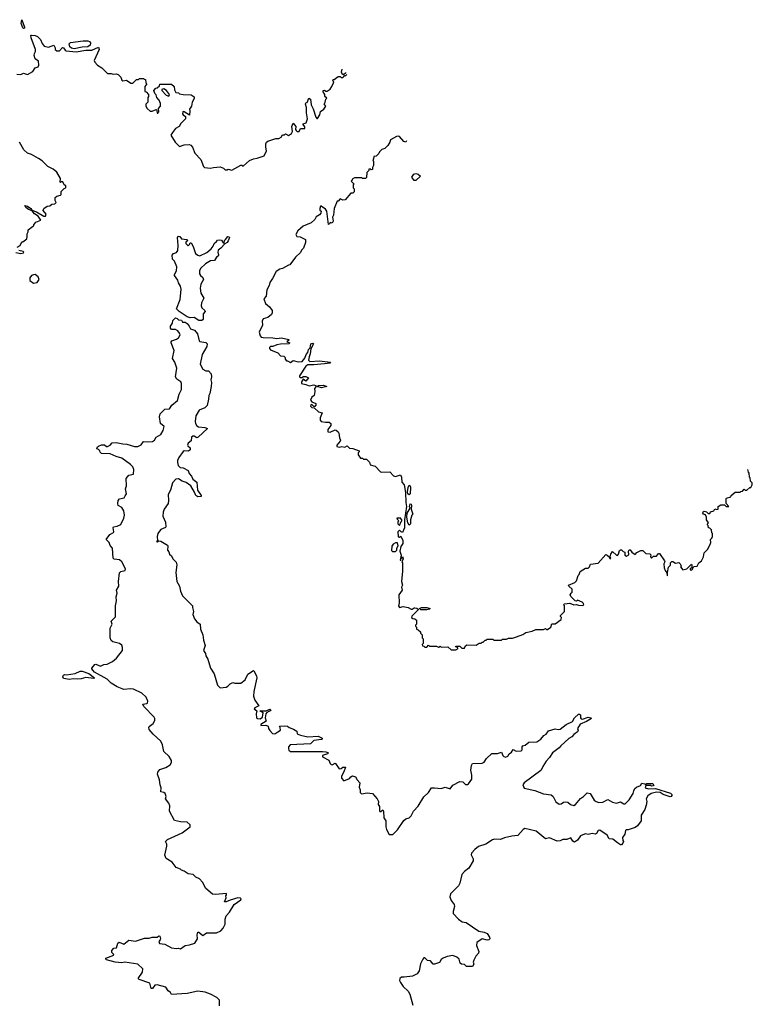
# Model space of a CAD drawing. Extents: x 2240384 to 2404287, y 351326 to 526670.
# Tile 280 of 309: x 2374434 to 2381960, y 453201 to 463312. Entities that reach past the tile are written whole.
import ezdxf

# ---------------------------------------------------------------- set-up
doc = ezdxf.new("R2010")
doc.units = 0

msp = doc.modelspace()

# ---------------------------------------------------------------- linework, layer by layer
at = {"layer": '0CON20XD'}
for points in [[(2374475, 463221), (2374465, 463229), (2374450, 463275), (2374455, 463312), (2374484, 463235), (2374483, 463225), (2374475, 463221)], [(2374405, 462752), (2374445, 462748), (2374475, 462762), (2374515, 462748), (2374569, 462781), (2374595, 462818), (2374625, 462827), (2374632, 462845), (2374626, 462885), (2374595, 462912), (2374582, 462945), (2374585, 462965), (2374598, 462985), (2374597, 463007), (2374553, 463125), (2374548, 463152), (2374556, 463154), (2374595, 463150), (2374619, 463139), (2374649, 463109), (2374665, 463067), (2374685, 463042), (2374731, 463029), (2374785, 463052), (2374800, 463025), (2374800, 463005), (2374815, 462992), (2374845, 462993), (2374875, 463027), (2374885, 463023), (2374900, 463000), (2374913, 462993), (2375015, 462982), (2375115, 463001), (2375175, 463001), (2375245, 463030), (2375250, 463005), (2375201, 462895), (2375208, 462875), (2375234, 462844), (2375279, 462819), (2375335, 462760), (2375375, 462760), (2375395, 462752), (2375425, 462758), (2375445, 462750), (2375473, 462723), (2375485, 462690), (2375494, 462684), (2375532, 462692), (2375575, 462660), (2375595, 462660), (2375635, 462700), (2375655, 462700), (2375665, 462710), (2375705, 462710), (2375712, 462702), (2375728, 462698), (2375730, 462665), (2375740, 462655), (2375720, 462625), (2375720, 462575), (2375735, 462570), (2375758, 462545), (2375757, 462523), (2375750, 462515), (2375750, 462465), (2375730, 462445), (2375730, 462425), (2375745, 462400), (2375775, 462372), (2375795, 462372), (2375835, 462390), (2375842, 462382), (2375845, 462352), (2375855, 462353), (2375862, 462365), (2375861, 462399), (2375882, 462425), (2375882, 462452), (2375866, 462486), (2375842, 462512), (2375835, 462540), (2375823, 462553), (2375812, 462585), (2375832, 462608), (2375848, 462612), (2375870, 462635), (2375875, 462650), (2375995, 462650), (2376020, 462625), (2376023, 462593), (2376040, 462565), (2376065, 462560), (2376075, 462550), (2376115, 462543), (2376195, 462542), (2376225, 462520), (2376227, 462503), (2376207, 462465), (2376198, 462425), (2376178, 462395), (2376182, 462375), (2376178, 462332), (2376125, 462368), (2376115, 462370), (2376110, 462365), (2376108, 462345), (2376114, 462334), (2376137, 462317), (2376137, 462295), (2376090, 462245), (2376074, 462216), (2376036, 462194), (2376003, 462155), (2375988, 462125), (2376033, 462055), (2376075, 462011), (2376125, 462029), (2376175, 462032), (2376193, 462023), (2376208, 462005), (2376233, 461943), (2376296, 461876), (2376323, 461805), (2376334, 461794), (2376395, 461787), (2376424, 461796), (2376495, 461802), (2376527, 461787), (2376545, 461770), (2376565, 461770), (2376575, 461778), (2376615, 461768), (2376705, 461818), (2376715, 461818), (2376725, 461808), (2376735, 461812), (2376795, 461868), (2376835, 461883), (2376875, 461890), (2376947, 461915), (2376970, 461965), (2376962, 462005), (2376964, 462036), (2376971, 462055), (2376984, 462066), (2377065, 462092), (2377095, 462092), (2377120, 462105), (2377135, 462130), (2377155, 462130), (2377165, 462140), (2377195, 462122), (2377226, 462144), (2377236, 462165), (2377230, 462215), (2377245, 462250), (2377272, 462215), (2377269, 462185), (2377273, 462173), (2377285, 462164), (2377305, 462163), (2377320, 462195), (2377365, 462195), (2377365, 462212), (2377348, 462235), (2377348, 462242), (2377377, 462255), (2377391, 462295), (2377380, 462355), (2377381, 462411), (2377370, 462445), (2377375, 462458), (2377387, 462463), (2377404, 462506), (2377421, 462495), (2377429, 462439), (2377448, 462398), (2377475, 462312), (2377485, 462298), (2377495, 462298), (2377517, 462335), (2377525, 462370), (2377560, 462395), (2377580, 462425), (2377560, 462445), (2377568, 462452), (2377580, 462495), (2377590, 462505), (2377570, 462525), (2377570, 462545), (2377552, 462572), (2377553, 462587), (2377565, 462590), (2377578, 462578), (2377592, 462578), (2377625, 462600), (2377642, 462625), (2377658, 462665), (2377660, 462675), (2377650, 462685), (2377655, 462700), (2377665, 462700), (2377705, 462730), (2377725, 462730), (2377735, 462720), (2377755, 462720), (2377765, 462730), (2377772, 462738), (2377785, 462740), (2377796, 462751)], [(2374995, 463014), (2374965, 463019), (2374948, 463035), (2374943, 463065), (2374955, 463078), (2375085, 463096), (2375135, 463094), (2375150, 463090), (2375161, 463075), (2375159, 463051), (2375135, 463034), (2375075, 463031), (2374995, 463014)], [(2377780, 462769), (2377780, 462765), (2377765, 462750), (2377755, 462750), (2377742, 462762), (2377740, 462775), (2377748, 462805)], [(2375965, 462528), (2375973, 462545), (2375942, 462585), (2375915, 462602), (2375894, 462596), (2375894, 462584), (2375938, 462538), (2375965, 462528)], [(2378407, 462067), (2378400, 462055), (2378381, 462061), (2378335, 462112), (2378325, 462118), (2378305, 462113), (2378242, 462078), (2378238, 462055), (2378215, 462020), (2378185, 461990), (2378155, 461980), (2378130, 461955), (2378125, 461940), (2378095, 461910), (2378072, 461908), (2378070, 461885), (2378062, 461875), (2378070, 461855), (2378070, 461815), (2378060, 461795), (2378060, 461775), (2378045, 461770), (2378035, 461780), (2378022, 461778), (2378020, 461765), (2378000, 461745), (2377998, 461692), (2377985, 461680), (2377955, 461680), (2377945, 461690), (2377875, 461690), (2377850, 461675), (2377850, 461665), (2377840, 461655), (2377870, 461625), (2377860, 461615), (2377860, 461585), (2377870, 461575), (2377870, 461545), (2377858, 461532), (2377835, 461530), (2377777, 461463), (2377755, 461460), (2377728, 461472), (2377705, 461450), (2377695, 461450), (2377666, 461375), (2377658, 461305), (2377647, 461283), (2377656, 461245), (2377645, 461222), (2377625, 461230), (2377618, 461215), (2377605, 461210), (2377591, 461345), (2377575, 461367), (2377531, 461399), (2377524, 461396), (2377518, 461375), (2377518, 461358), (2377530, 461345), (2377528, 461325), (2377513, 461307), (2377481, 461289), (2377465, 461260), (2377430, 461225), (2377348, 461192), (2377292, 461145), (2377272, 461105), (2377280, 461085), (2377315, 461082), (2377370, 461055), (2377370, 461025), (2377350, 460965), (2377330, 460945), (2377319, 460921), (2377267, 460873), (2377210, 460795), (2377195, 460792), (2377135, 460758), (2377105, 460750), (2377068, 460725), (2377030, 460655), (2377003, 460615), (2376997, 460583), (2376973, 460537), (2376967, 460473), (2376942, 460445), (2376959, 460399), (2377002, 460365), (2377027, 460325), (2377029, 460301), (2377022, 460285), (2376985, 460256), (2376935, 460242), (2376924, 460215), (2376928, 460175), (2376896, 460105), (2376904, 460065), (2376914, 460054), (2376935, 460048), (2377036, 460046), (2377075, 460039), (2377124, 460044), (2377199, 460029), (2377199, 460021), (2377180, 460005), (2377210, 459995), (2377200, 459985), (2377115, 459982), (2377075, 459973), (2377035, 459958), (2377010, 459955), (2377000, 459945), (2377000, 459935), (2377012, 459922), (2377085, 459890), (2377115, 459862), (2377148, 459858), (2377160, 459845), (2377160, 459825), (2377175, 459810), (2377185, 459810), (2377215, 459792), (2377245, 459812), (2377295, 459800), (2377336, 459804), (2377365, 459837), (2377378, 459875), (2377394, 459895), (2377402, 459925), (2377417, 459943), (2377424, 459985), (2377445, 459991), (2377453, 459985), (2377426, 459934), (2377419, 459881), (2377408, 459852), (2377400, 459815), (2377414, 459804), (2377515, 459809), (2377628, 459795), (2377620, 459785), (2377565, 459778), (2377455, 459768), (2377395, 459769), (2377375, 459753), (2377310, 459655), (2377308, 459645), (2377315, 459638), (2377332, 459638), (2377351, 459649), (2377375, 459650), (2377400, 459635), (2377375, 459600), (2377345, 459620), (2377330, 459595), (2377330, 459575), (2377375, 459568), (2377407, 459553), (2377455, 459562), (2377472, 459555), (2377480, 459545), (2377463, 459525), (2377467, 459495), (2377458, 459455), (2377434, 459436), (2377423, 459405), (2377435, 459388), (2377475, 459370), (2377478, 459355), (2377465, 459340), (2377455, 459340), (2377435, 459360), (2377425, 459358), (2377421, 459345), (2377435, 459331), (2377458, 459328), (2377505, 459287), (2377540, 459275), (2377520, 459225), (2377521, 459201), (2377530, 459185), (2377575, 459178), (2377615, 459180), (2377630, 459165), (2377630, 459145), (2377600, 459105), (2377601, 459081), (2377622, 459078), (2377675, 459100), (2377687, 459097), (2377705, 459080), (2377712, 459065), (2377718, 459018), (2377730, 458995), (2377728, 458985), (2377692, 458945), (2377691, 458931), (2377715, 458922), (2377745, 458928), (2377775, 458923), (2377798, 458938), (2377822, 458912), (2377855, 458910), (2377920, 458885), (2377920, 458875), (2377910, 458865), (2377910, 458845), (2377935, 458810), (2377955, 458810), (2377965, 458800), (2377998, 458798), (2378028, 458768), (2378035, 458740), (2378085, 458727), (2378140, 458670), (2378155, 458666), (2378235, 458669), (2378275, 458630), (2378295, 458620), (2378345, 458638), (2378357, 458615), (2378360, 458565), (2378384, 458535), (2378398, 458458), (2378401, 458355), (2378409, 458315), (2378388, 458175), (2378388, 458095), (2378365, 458048), (2378352, 458052), (2378335, 458070), (2378320, 458055), (2378322, 458002), (2378335, 458000), (2378348, 458008), (2378370, 457965), (2378370, 457935), (2378348, 457902), (2378340, 457855), (2378352, 457815), (2378343, 457763), (2378348, 457762), (2378350, 457780), (2378360, 457785), (2378365, 457800), (2378372, 457775), (2378360, 457745), (2378366, 457734), (2378368, 457648), (2378358, 457545), (2378367, 457505), (2378358, 457485), (2378362, 457455), (2378328, 457405), (2378332, 457325), (2378327, 457295), (2378335, 457278), (2378372, 457288), (2378425, 457277), (2378455, 457259), (2378465, 457258), (2378485, 457273), (2378495, 457274), (2378515, 457270), (2378528, 457258), (2378528, 457252), (2378462, 457188), (2378460, 457175), (2378472, 457162), (2378495, 457160), (2378510, 457145), (2378510, 457105), (2378500, 457095), (2378500, 457085), (2378510, 457075), (2378510, 457055), (2378528, 457048), (2378550, 457025), (2378552, 457012), (2378570, 456995), (2378570, 456965), (2378580, 456955), (2378580, 456905), (2378570, 456895), (2378572, 456882), (2378585, 456880), (2378595, 456870), (2378615, 456870), (2378635, 456890), (2378645, 456880), (2378715, 456880), (2378735, 456870), (2378745, 456870), (2378755, 456880), (2378765, 456870), (2378833, 456873), (2378865, 456842), (2378915, 456840), (2378940, 456855), (2378928, 456868), (2378912, 456872), (2378915, 456880), (2378955, 456880), (2378975, 456860), (2379005, 456860), (2379012, 456878), (2379028, 456892), (2379122, 456888), (2379155, 456910), (2379175, 456910), (2379185, 456920), (2379195, 456920), (2379215, 456940), (2379225, 456940), (2379235, 456950), (2379295, 456950), (2379305, 456940), (2379385, 456940), (2379395, 456950), (2379435, 456950), (2379455, 456960), (2379495, 456962), (2379536, 456974), (2379602, 456998), (2379635, 457020), (2379697, 457033), (2379738, 457052), (2379815, 457052), (2379835, 457060), (2379845, 457050), (2379855, 457050), (2379890, 457075), (2379902, 457108), (2379935, 457110), (2379998, 457152), (2380000, 457175), (2379990, 457185), (2379990, 457195), (2380030, 457235), (2380030, 457295), (2380020, 457305), (2380030, 457315), (2380085, 457322), (2380125, 457304), (2380155, 457308), (2380175, 457300), (2380215, 457298), (2380228, 457305), (2380227, 457317), (2380212, 457332), (2380165, 457350), (2380155, 457340), (2380140, 457345), (2380095, 457390), (2380090, 457405), (2380098, 457422), (2380110, 457435), (2380108, 457465), (2380074, 457494), (2380072, 457505), (2380137, 457533), (2380155, 457550), (2380170, 457605), (2380180, 457615), (2380190, 457645), (2380245, 457680), (2380275, 457680), (2380287, 457693), (2380298, 457722), (2380375, 457730), (2380455, 457820), (2380470, 457815), (2380490, 457795), (2380495, 457780), (2380505, 457780), (2380500, 457795), (2380507, 457825), (2380525, 457852), (2380564, 457814), (2380575, 457812), (2380587, 457825), (2380595, 457860), (2380605, 457870), (2380615, 457868), (2380632, 457852), (2380650, 457845), (2380652, 457815), (2380668, 457802), (2380692, 457818), (2380688, 457855), (2380695, 457870), (2380705, 457870), (2380724, 457844), (2380755, 457820), (2380775, 457840), (2380815, 457862), (2380835, 457863), (2380865, 457832), (2380907, 457827), (2380918, 457818), (2380913, 457795), (2380925, 457782), (2380945, 457802), (2380975, 457802), (2380995, 457830), (2381005, 457830), (2381058, 457755), (2381060, 457745), (2381050, 457725), (2381056, 457684), (2381064, 457655), (2381082, 457632), (2381085, 457602), (2381090, 457605), (2381088, 457635), (2381098, 457692), (2381118, 457712), (2381120, 457735), (2381135, 457750), (2381145, 457750), (2381172, 457732), (2381205, 457740), (2381220, 457725), (2381228, 457705), (2381223, 457693), (2381245, 457662), (2381287, 457673), (2381335, 457720), (2381340, 457715), (2381340, 457685), (2381320, 457675), (2381322, 457662), (2381335, 457660), (2381348, 457672), (2381350, 457685), (2381362, 457698), (2381395, 457702), (2381410, 457735), (2381438, 457755), (2381457, 457795), (2381464, 457836), (2381498, 457872), (2381528, 457922), (2381534, 457945), (2381530, 457975), (2381545, 457990), (2381550, 458005), (2381550, 458035), (2381543, 458043), (2381540, 458075), (2381525, 458090), (2381510, 458095), (2381507, 458117), (2381500, 458125), (2381500, 458135), (2381510, 458145), (2381488, 458178), (2381488, 458205), (2381478, 458228), (2381460, 458235), (2381452, 458245), (2381455, 458260), (2381467, 458267), (2381488, 458258), (2381505, 458240), (2381525, 458240), (2381532, 458258), (2381565, 458270), (2381575, 458290), (2381595, 458282), (2381610, 458285), (2381610, 458315), (2381635, 458330), (2381675, 458330), (2381693, 458313), (2381718, 458312), (2381690, 458345), (2381690, 458395), (2381695, 458400), (2381738, 458412), (2381742, 458428), (2381785, 458460), (2381835, 458460), (2381842, 458468), (2381858, 458472), (2381875, 458490), (2381885, 458480), (2381905, 458480), (2381935, 458510), (2381945, 458510), (2381960, 458535), (2381957, 458557), (2381940, 458575), (2381937, 458607), (2381930, 458615), (2381928, 458655), (2381920, 458665), (2381915, 458692)], [(2374410, 460975), (2374440, 460995), (2374455, 461030), (2374465, 461030), (2374507, 461063), (2374512, 461085), (2374510, 461115), (2374520, 461135), (2374520, 461155), (2374565, 461190), (2374580, 461195), (2374580, 461205), (2374600, 461235), (2374650, 461255), (2374625, 461294), (2374585, 461319), (2374561, 461351), (2374526, 461365), (2374499, 461385), (2374488, 461405), (2374515, 461399), (2374549, 461375), (2374558, 461358), (2374608, 461338), (2374682, 461295), (2374700, 461295), (2374708, 461315), (2374674, 461354), (2374682, 461375), (2374715, 461398), (2374745, 461400), (2374763, 461417), (2374795, 461420), (2374808, 461435), (2374800, 461455), (2374800, 461485), (2374815, 461500), (2374855, 461510), (2374862, 461518), (2374862, 461548), (2374892, 461578), (2374910, 461585), (2374910, 461605), (2374890, 461615), (2374878, 461648), (2374865, 461650), (2374855, 461640), (2374850, 461645), (2374852, 461682), (2374815, 461748), (2374778, 461778), (2374722, 461805), (2374665, 461862), (2374626, 461886), (2374555, 461929), (2374515, 461941), (2374477, 461975), (2374434, 462054)], [(2378505, 461662), (2378485, 461662), (2378462, 461695), (2378484, 461726), (2378505, 461732), (2378527, 461727), (2378550, 461705), (2378505, 461662)], [(2376305, 460222), (2376275, 460224), (2376225, 460256), (2376185, 460252), (2376155, 460261), (2376071, 460315), (2376045, 460342), (2376082, 460438), (2376093, 460545), (2376087, 460575), (2376065, 460611), (2376059, 460639), (2376026, 460685), (2376024, 460695), (2376046, 460734), (2376047, 460775), (2376024, 460834), (2376003, 460855), (2376000, 460895), (2376015, 460913), (2376045, 460922), (2376059, 460941), (2376061, 460995), (2376054, 461075), (2376065, 461088), (2376080, 461085), (2376095, 461062), (2376150, 461055), (2376160, 461045), (2376142, 461028), (2376140, 461015), (2376165, 460990), (2376180, 461005), (2376185, 461020), (2376195, 461020), (2376218, 460985), (2376240, 460910), (2376263, 460893), (2376285, 460888), (2376358, 460922), (2376401, 460959), (2376423, 460987), (2376432, 461015), (2376456, 461034), (2376465, 461050), (2376485, 461053), (2376507, 461047), (2376525, 461020), (2376535, 461020), (2376538, 461045), (2376550, 461055), (2376573, 461085), (2376585, 461082), (2376590, 461075), (2376575, 461040), (2376566, 461024), (2376540, 461010), (2376500, 460965), (2376473, 460945), (2376469, 460925), (2376476, 460895), (2376473, 460885), (2376457, 460873), (2376435, 460840), (2376395, 460836), (2376343, 460806), (2376293, 460757), (2376283, 460735), (2376282, 460702), (2376292, 460685), (2376316, 460665), (2376321, 460645), (2376294, 460596), (2376287, 460555), (2376295, 460505), (2376327, 460453), (2376303, 460405), (2376299, 460375), (2376307, 460355), (2376336, 460325), (2376339, 460315), (2376318, 460292), (2376319, 460235), (2376305, 460222)], [(2374395, 460921), (2374445, 460912), (2374473, 460917), (2374478, 460925), (2374471, 460931), (2374425, 460943)], [(2374575, 460607), (2374615, 460614), (2374633, 460645), (2374625, 460672), (2374595, 460695), (2374575, 460694), (2374556, 460685), (2374538, 460662), (2374540, 460635), (2374575, 460607)], [(2376487, 453187), (2376488, 453245), (2376461, 453271), (2376395, 453304), (2376338, 453325), (2376266, 453336), (2376155, 453311), (2375995, 453302), (2375983, 453323), (2375961, 453341), (2375935, 453376), (2375845, 453400), (2375822, 453398), (2375799, 453365), (2375785, 453364), (2375770, 453420), (2375660, 453455), (2375652, 453465), (2375695, 453530), (2375698, 453565), (2375648, 453615), (2375515, 453634), (2375485, 453628), (2375415, 453634), (2375325, 453658), (2375318, 453665), (2375319, 453675), (2375400, 453705), (2375398, 453718), (2375380, 453735), (2375380, 453755), (2375402, 453778), (2375428, 453782), (2375441, 453829), (2375455, 453840), (2375505, 453820), (2375555, 453860), (2375625, 453850), (2375715, 453882), (2375765, 453882), (2375795, 453892), (2375845, 453890), (2375865, 453906), (2375875, 453902), (2375882, 453875), (2375878, 453862), (2375862, 453845), (2375872, 453825), (2375925, 453820), (2375995, 453780), (2376045, 453773), (2376063, 453777), (2376085, 453770), (2376135, 453806), (2376178, 453812), (2376235, 453830), (2376262, 453875), (2376259, 453915), (2376265, 453942), (2376275, 453943), (2376315, 453908), (2376354, 453936), (2376455, 453936), (2376500, 453955), (2376526, 453984), (2376544, 454025), (2376546, 454075), (2376555, 454109), (2376591, 454149), (2376639, 454225), (2376705, 454274), (2376709, 454285), (2376702, 454292), (2376675, 454294), (2376595, 454272), (2376555, 454254), (2376538, 454255), (2376557, 454295), (2376552, 454315), (2376560, 454325), (2376558, 454338), (2376445, 454328), (2376414, 454334), (2376345, 454392), (2376311, 454455), (2376280, 454490), (2376245, 454506), (2376215, 454534), (2376165, 454543), (2376125, 454570), (2376095, 454578), (2376085, 454588), (2376042, 454605), (2376000, 454660), (2375940, 454700), (2375924, 454734), (2375947, 454825), (2375946, 454845), (2375933, 454875), (2375953, 454895), (2376105, 454963), (2376186, 455024), (2376187, 455045), (2376155, 455073), (2376085, 455074), (2376025, 455090), (2375974, 455185), (2375978, 455238), (2375965, 455268), (2375933, 455313), (2375938, 455335), (2375928, 455365), (2375915, 455378), (2375883, 455383), (2375887, 455423), (2375877, 455455), (2375872, 455505), (2375850, 455565), (2375853, 455585), (2375875, 455612), (2375936, 455634), (2375980, 455660), (2375993, 455685), (2375994, 455705), (2375971, 455745), (2375916, 455796), (2375902, 455865), (2375883, 455903), (2375805, 455976), (2375766, 456025), (2375760, 456045), (2375764, 456055), (2375805, 456086), (2375822, 456115), (2375823, 456135), (2375815, 456150), (2375709, 456259), (2375700, 456285), (2375741, 456289), (2375748, 456295), (2375751, 456315), (2375734, 456355), (2375690, 456395), (2375605, 456438), (2375575, 456442), (2375505, 456434), (2375435, 456460), (2375375, 456501), (2375332, 456542), (2375203, 456613), (2375175, 456645), (2375177, 456655), (2375205, 456690), (2375215, 456693), (2375265, 456674), (2375300, 456690), (2375334, 456696), (2375388, 456722), (2375428, 456755), (2375490, 456835), (2375492, 456865), (2375485, 456890), (2375460, 456905), (2375392, 456925), (2375375, 456938), (2375363, 456965), (2375364, 457065), (2375384, 457105), (2375374, 457135), (2375419, 457181), (2375420, 457295), (2375428, 457345), (2375424, 457385), (2375434, 457425), (2375430, 457455), (2375453, 457497), (2375448, 457545), (2375458, 457632), (2375475, 457646), (2375518, 457655), (2375523, 457675), (2375485, 457746), (2375458, 457765), (2375405, 457774), (2375395, 457782), (2375388, 457885), (2375365, 457913), (2375354, 457945), (2375324, 457975), (2375360, 458025), (2375397, 458045), (2375401, 458055), (2375393, 458095), (2375398, 458105), (2375435, 458110), (2375472, 458128), (2375505, 458192), (2375511, 458225), (2375505, 458270), (2375482, 458302), (2375445, 458323), (2375441, 458345), (2375446, 458374), (2375459, 458391), (2375506, 458404), (2375518, 458422), (2375530, 458445), (2375520, 458495), (2375530, 458525), (2375528, 458602), (2375554, 458636), (2375603, 458647), (2375607, 458693), (2375595, 458722), (2375574, 458745), (2375485, 458810), (2375425, 458827), (2375365, 458854), (2375275, 458859), (2375261, 458871), (2375256, 458886), (2375245, 458899), (2375227, 458907), (2375233, 458925), (2375245, 458933), (2375275, 458947), (2375305, 458948), (2375325, 458928), (2375335, 458928), (2375365, 458942), (2375384, 458966), (2375425, 458972), (2375495, 458956), (2375535, 458954), (2375615, 458931), (2375649, 458931), (2375683, 458947), (2375705, 458982), (2375745, 458976), (2375798, 458982), (2375818, 458995), (2375838, 459025), (2375885, 459052), (2375908, 459095), (2375917, 459135), (2375882, 459165), (2375870, 459235), (2375876, 459264), (2375925, 459313), (2375973, 459317), (2375998, 459355), (2376055, 459403), (2376073, 459467), (2376096, 459515), (2376096, 459575), (2376088, 459595), (2376050, 459620), (2376036, 459645), (2376049, 459735), (2376027, 459797), (2376003, 459835), (2376021, 459915), (2375991, 459995), (2375990, 460005), (2375998, 460015), (2376045, 460031), (2376065, 460045), (2376082, 460075), (2376075, 460095), (2376058, 460118), (2376035, 460131), (2375995, 460131), (2375983, 460145), (2375984, 460166), (2376004, 460195), (2376009, 460225), (2376035, 460252), (2376053, 460245), (2376065, 460230), (2376095, 460227), (2376108, 460208), (2376135, 460205), (2376155, 460192), (2376177, 460167), (2376189, 460139), (2376229, 460125), (2376260, 460085), (2376277, 460015), (2376285, 460009), (2376345, 459998), (2376359, 459985), (2376356, 459955), (2376308, 459875), (2376289, 459775), (2376315, 459724), (2376345, 459706), (2376375, 459706), (2376402, 459675), (2376406, 459645), (2376398, 459615), (2376406, 459586), (2376402, 459545), (2376386, 459475), (2376376, 459455), (2376374, 459415), (2376359, 459351), (2376335, 459328), (2376277, 459303), (2376245, 459243), (2376236, 459185), (2376240, 459165), (2376255, 459141), (2376272, 459132), (2376335, 459126), (2376362, 459115), (2376269, 459025), (2376255, 459019), (2376225, 459036), (2376214, 459036), (2376200, 459025), (2376195, 458988), (2376166, 458965), (2376159, 458945), (2376162, 458935), (2376186, 458916), (2376185, 458895), (2376169, 458881), (2376125, 458884), (2376115, 458877), (2376068, 458815), (2376056, 458785), (2376056, 458765), (2376064, 458735), (2376084, 458715), (2376115, 458709), (2376165, 458684), (2376174, 458654), (2376198, 458625), (2376212, 458595), (2376254, 458565), (2376260, 458480), (2376299, 458425), (2376299, 458415), (2376265, 458414), (2376245, 458425), (2376231, 458461), (2376191, 458525), (2376145, 458561), (2376105, 458574), (2376065, 458599), (2376038, 458595), (2376004, 458555), (2375985, 458480), (2375961, 458435), (2375963, 458375), (2375958, 458345), (2375917, 458285), (2375907, 458255), (2375906, 458215), (2375933, 458153), (2375937, 458105), (2375933, 458097), (2375884, 458076), (2375869, 458061), (2375853, 458035), (2375848, 458005), (2375850, 457965), (2375840, 457955), (2375845, 457950), (2375865, 457960), (2375885, 457958), (2375952, 457915), (2375957, 457905), (2375952, 457865), (2375967, 457847), (2375972, 457825), (2375995, 457808), (2376009, 457775), (2376042, 457742), (2376050, 457715), (2376039, 457635), (2376050, 457545), (2376076, 457496), (2376086, 457445), (2376107, 457395), (2376210, 457295), (2376208, 457275), (2376220, 457235), (2376214, 457205), (2376230, 457160), (2376255, 457129), (2376288, 457105), (2376293, 457055), (2376317, 456995), (2376322, 456942), (2376340, 456885), (2376324, 456835), (2376344, 456805)], [(2377535, 459533), (2377490, 459545), (2377505, 459556), (2377555, 459559), (2377588, 459545), (2377535, 459533)], [(2378435, 458432), (2378422, 458442), (2378418, 458465), (2378425, 458510), (2378435, 458532), (2378447, 458527), (2378449, 458509), (2378446, 458444), (2378435, 458432)], [(2378435, 458122), (2378423, 458145), (2378411, 458205), (2378416, 458245), (2378444, 458295), (2378439, 458315), (2378445, 458340), (2378455, 458338), (2378460, 458325), (2378456, 458285), (2378474, 458236), (2378464, 458225), (2378449, 458175), (2378448, 458135), (2378435, 458122)], [(2378335, 458120), (2378352, 458158), (2378360, 458165), (2378360, 458175), (2378350, 458185), (2378350, 458195), (2378310, 458195), (2378312, 458182), (2378330, 458165), (2378320, 458155), (2378320, 458135), (2378335, 458120)], [(2378295, 457850), (2378310, 457865), (2378310, 457885), (2378322, 457908), (2378315, 457940), (2378295, 457940), (2378270, 457925), (2378258, 457905), (2378252, 457862), (2378265, 457850), (2378295, 457850)], [(2378555, 457252), (2378540, 457265), (2378563, 457277), (2378615, 457278), (2378652, 457265), (2378645, 457258), (2378615, 457254), (2378555, 457252)], [(2376344, 456805), (2376345, 456780), (2376367, 456747), (2376394, 456654), (2376433, 456595), (2376468, 456478), (2376493, 456453), (2376555, 456458), (2376573, 456467), (2376597, 456493), (2376624, 456506), (2376645, 456498), (2376705, 456500), (2376751, 456535), (2376779, 456591), (2376835, 456630), (2376840, 456625), (2376868, 456575), (2376870, 456555), (2376839, 456415), (2376836, 456366), (2376850, 456325), (2376892, 456265), (2376850, 456245), (2376842, 456235), (2376872, 456215), (2376863, 456185), (2376867, 456145), (2376876, 456136), (2376905, 456134), (2376930, 456150), (2376934, 456194), (2376900, 456215), (2376965, 456216), (2377005, 456231), (2377015, 456226), (2377008, 456215), (2376972, 456198), (2376963, 456185), (2376957, 456145), (2376965, 456110), (2376910, 456075), (2376910, 456065), (2376963, 456067), (2376988, 456058), (2376990, 456035), (2377003, 456013), (2377033, 455983), (2377055, 455980), (2377085, 455998), (2377112, 456018), (2377110, 456045), (2377102, 456058), (2377155, 456062), (2377185, 456058), (2377203, 456043), (2377248, 456028), (2377280, 456005), (2377285, 455980), (2377320, 455965), (2377395, 455947), (2377500, 455955), (2377542, 455935), (2377542, 455925), (2377535, 455921), (2377455, 455909), (2377423, 455877), (2377214, 455866), (2377195, 455845), (2377194, 455825), (2377200, 455810), (2377215, 455799), (2377233, 455797), (2377545, 455797), (2377580, 455795), (2377608, 455785), (2377595, 455773), (2377545, 455758), (2377545, 455742), (2377609, 455709), (2377622, 455675), (2377635, 455663), (2377645, 455660), (2377675, 455678), (2377680, 455675), (2377715, 455620), (2377735, 455622), (2377755, 455637), (2377780, 455635), (2377765, 455590), (2377739, 455545), (2377740, 455525), (2377765, 455498), (2377821, 455519), (2377835, 455538), (2377854, 455546), (2377885, 455538), (2377902, 455505), (2377930, 455475), (2377922, 455432), (2377932, 455405), (2377932, 455375), (2377945, 455363), (2378005, 455374), (2378060, 455365), (2378105, 455312), (2378120, 455285), (2378117, 455255), (2378132, 455232), (2378130, 455190), (2378135, 455183), (2378145, 455183), (2378165, 455200), (2378170, 455185), (2378174, 455115), (2378194, 455085), (2378194, 455025), (2378202, 454995), (2378230, 454945), (2378266, 454944), (2378317, 454993), (2378382, 455088), (2378402, 455105), (2378435, 455117), (2378454, 455136), (2378480, 455185), (2378526, 455235), (2378585, 455331), (2378633, 455377), (2378666, 455424), (2378695, 455426), (2378764, 455416), (2378805, 455433), (2378855, 455414), (2378885, 455453), (2378955, 455490), (2378986, 455486), (2379015, 455460), (2379035, 455459), (2379043, 455465), (2379078, 455515), (2379080, 455555), (2379069, 455605), (2379074, 455654), (2379085, 455676), (2379185, 455678), (2379205, 455688), (2379228, 455725), (2379285, 455778), (2379343, 455777), (2379382, 455792), (2379396, 455755), (2379406, 455745), (2379425, 455740), (2379450, 455750), (2379463, 455775), (2379488, 455792), (2379505, 455818), (2379535, 455802), (2379585, 455804), (2379596, 455815), (2379597, 455845), (2379604, 455856), (2379626, 455864), (2379665, 455892), (2379745, 455897), (2379788, 455925), (2379817, 455963), (2379842, 455975), (2379865, 456010), (2379935, 456030), (2379965, 456023), (2379985, 456027), (2380048, 456075), (2380113, 456107), (2380134, 456145), (2380175, 456182), (2380185, 456182), (2380194, 456174), (2380194, 456144), (2380203, 456133), (2380215, 456131), (2380275, 456150), (2380300, 456145), (2380308, 456135), (2380256, 456104), (2380192, 456078), (2380163, 456035), (2380170, 456015), (2380165, 455998), (2380128, 455972), (2380105, 455947), (2380075, 455930), (2379994, 455855), (2379976, 455834), (2379907, 455785), (2379878, 455735), (2379841, 455699), (2379807, 455645), (2379802, 455625), (2379788, 455602), (2379618, 455475), (2379602, 455455), (2379615, 455422), (2379725, 455396), (2379815, 455364), (2379895, 455351), (2379916, 455336), (2379941, 455281), (2379975, 455258), (2379995, 455260), (2380022, 455278), (2380045, 455281), (2380065, 455276), (2380094, 455254), (2380125, 455243), (2380145, 455253), (2380195, 455314), (2380226, 455334), (2380265, 455372), (2380296, 455366), (2380335, 455298), (2380355, 455283), (2380385, 455273), (2380425, 455277), (2380475, 455303), (2380525, 455277), (2380565, 455268), (2380605, 455282), (2380640, 455260), (2380655, 455260), (2380695, 455301), (2380737, 455365), (2380742, 455395), (2380754, 455416), (2380769, 455431), (2380810, 455450), (2380825, 455472), (2380857, 455467), (2380865, 455460), (2380875, 455470), (2380935, 455470), (2380948, 455455), (2380940, 455445), (2380925, 455440), (2380915, 455450), (2380865, 455450), (2380858, 455425), (2380895, 455415), (2380965, 455418), (2381121, 455371), (2381134, 455355), (2381134, 455345), (2381127, 455334), (2381115, 455333), (2381045, 455356), (2381015, 455375), (2380975, 455379), (2380922, 455365), (2380886, 455344), (2380869, 455311), (2380877, 455285), (2380870, 455245), (2380855, 455202), (2380817, 455145), (2380817, 455085), (2380782, 455035), (2380755, 455017), (2380686, 454994), (2380665, 454992), (2380658, 454985), (2380652, 454948), (2380628, 454915), (2380630, 454885), (2380637, 454873), (2380630, 454855), (2380615, 454840), (2380605, 454840), (2380575, 454858), (2380526, 454896), (2380491, 454901), (2380468, 454938), (2380395, 454991), (2380375, 454988), (2380358, 454955), (2380345, 454950), (2380315, 454957), (2380275, 454946), (2380245, 454953), (2380218, 454942), (2380195, 454931), (2380165, 454888), (2380135, 454868), (2380115, 454878), (2380095, 454910), (2380055, 454894), (2380015, 454893), (2379985, 454879), (2379955, 454876), (2379875, 454911), (2379835, 454901), (2379741, 454981), (2379625, 455007), (2379605, 454996), (2379552, 454935), (2379491, 454929), (2379415, 454910), (2379375, 454894), (2379313, 454897), (2379291, 454889), (2379223, 454847), (2379148, 454822), (2379109, 454791), (2379077, 454755), (2379071, 454735), (2379094, 454695), (2379092, 454675), (2379049, 454601), (2379003, 454567), (2378976, 454535), (2378956, 454445), (2378942, 454418), (2378860, 454335), (2378852, 454305), (2378865, 454267), (2378897, 454227), (2378902, 454205), (2378886, 454155), (2378887, 454135), (2378943, 454075), (2378980, 454050), (2379020, 454040), (2379152, 453952), (2379205, 453942), (2379235, 453929), (2379262, 453892), (2379264, 453875), (2379254, 453865), (2379235, 453861), (2379185, 453874), (2379130, 453835), (2379127, 453805), (2379152, 453745), (2379147, 453725), (2379120, 453695), (2379098, 453655), (2379092, 453635), (2379098, 453615), (2379085, 453590), (2379025, 453590), (2379005, 453610), (2378972, 453612), (2378960, 453625), (2378948, 453665), (2378925, 453687), (2378885, 453702), (2378825, 453692), (2378785, 453677), (2378765, 453660), (2378748, 453632), (2378695, 453612), (2378682, 453615), (2378655, 453648), (2378625, 453650), (2378595, 453678), (2378585, 453678), (2378574, 453666), (2378552, 453618), (2378538, 453545), (2378519, 453515), (2378471, 453491), (2378385, 453479), (2378355, 453481), (2378338, 453465), (2378336, 453445), (2378345, 453427), (2378375, 453383), (2378425, 453335), (2378441, 453305), (2378474, 453194)], [(2374945, 456537), (2374885, 456548), (2374877, 456565), (2374885, 456583), (2374893, 456587), (2374916, 456584), (2375005, 456599), (2375055, 456623), (2375075, 456622), (2375145, 456597), (2375204, 456555), (2375195, 456548), (2375115, 456556), (2375065, 456544), (2375025, 456539), (2374985, 456544), (2374945, 456537)]]:
    msp.add_lwpolyline(points, dxfattribs=at)

doc.saveas('drawing.dxf')
